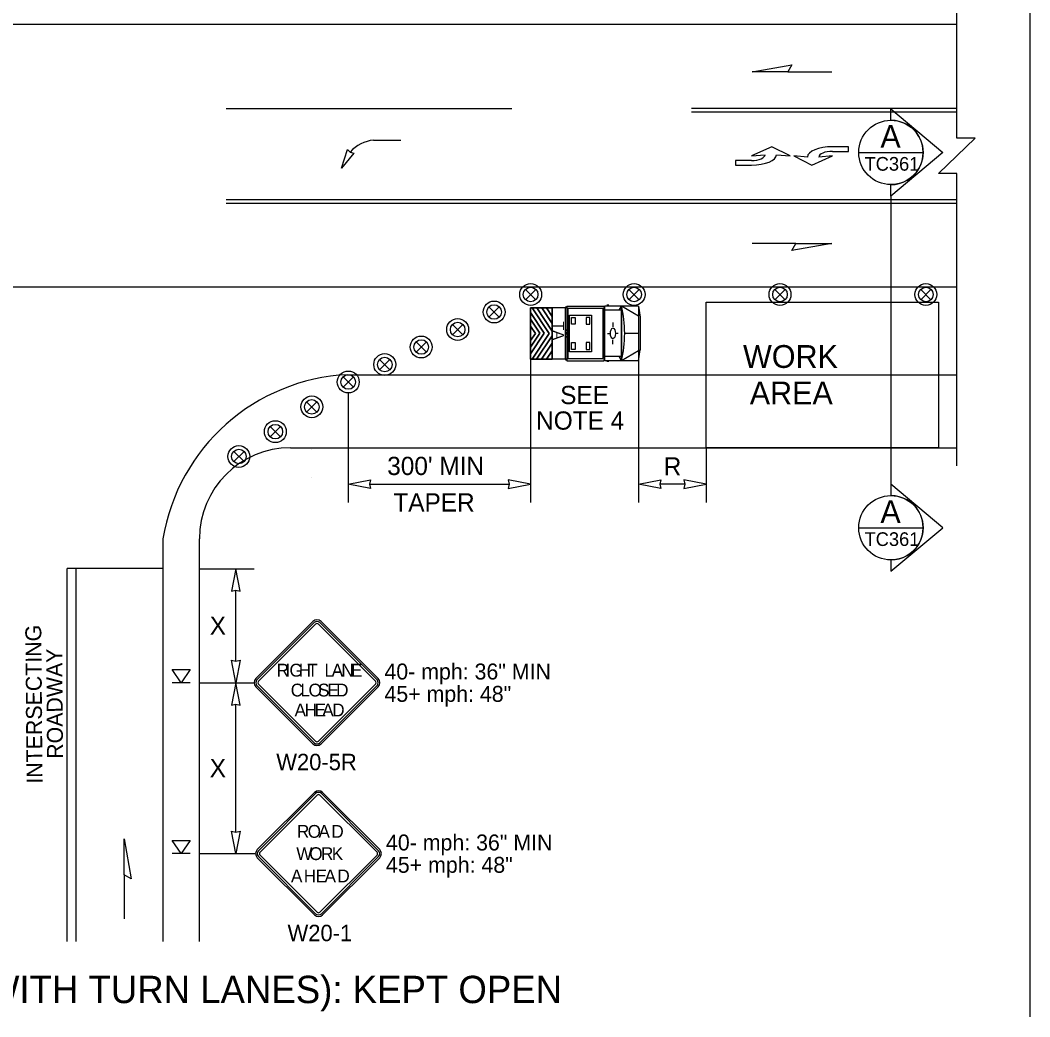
# Model space of a CAD drawing. Extents: x 99958 to 100176, y 99935 to 100011.
# Drawn here: x 100143.446 to 100147.875, y 100001.576 to 100005.948 of the extents above; entities that cross this region are included whole.
import ezdxf

# ---------------------------------------------------------------- set-up
doc = ezdxf.new("R2010")
doc.units = 0
for name, color, linetype in [('RD_ED_ShoulderPavedEdge', 7, 'Continuous'), ('RD_MK_LineDblYellowCenter', 7, 'Continuous'), ('RD_MK_LineEdgeWhite', 7, 'Continuous'), ('RD_MK_LineEdgeYellow', 7, 'Continuous'), ('RD_MK_LineLane', 7, 'Continuous'), ('RD_MK_LineStop', 7, 'Continuous'), ('RD_MK_LineTwoWayLtTurn', 7, 'Continuous'), ('SH_DE_DetailBody1Text', 7, 'Continuous'), ('SH_DE_DetailHeading2Text', 7, 'Continuous'), ('SH_TI_WZSectionCut', 7, 'Continuous'), ('TR_SN_ConstructionSigns', 7, 'Continuous'), ('TR_WZ_ArrowLeftStrRightTurn', 7, 'Continuous'), ('TR_WZ_PortableSignMountBlk-Org', 7, 'Continuous'), ('TR_WZ_TrafficSafetyDrum', 7, 'Continuous'), ('TR_WZ_TransportableAttenuator', 7, 'Continuous'), ('TR_WZ_WorkAreaLabel', 7, 'Continuous'), ('TR_WZ_WorkZoneDetails', 7, 'Continuous'), ('TR_WZ_WorkZoneTextCurrent', 7, 'Continuous')]:
    doc.layers.add(name, color=color, linetype=linetype)

msp = doc.modelspace()

# ---------------------------------------------------------------- linework, layer by layer
at = {"layer": 'RD_ED_ShoulderPavedEdge'}
msp.add_line((100144.6319, 100004.0725), (100147.555, 100004.0725), dxfattribs=at)
msp.add_lwpolyline([(100144.2319, 100001.9059), (100144.2319, 100003.6724)], dxfattribs=at)
msp.add_arc((100144.6319, 100003.6724), 0.4, 90, 180, dxfattribs=at)
at = {"layer": 'RD_MK_LineDblYellowCenter'}
for p, q in [((100143.6519, 100001.9059), (100143.6519, 100003.5425)), ((100143.6919, 100001.9059), (100143.6919, 100003.5425))]:
    msp.add_line(p, q, dxfattribs=at)
at = {"layer": 'RD_MK_LineEdgeWhite'}
msp.add_line((100144.0719, 100003.6724), (100144.0719, 100001.9059), dxfattribs=at)
msp.add_arc((100144.9219, 100003.5319), 0.8615, 92.6555, 170.6116, dxfattribs=at)
at = {"layer": 'RD_MK_LineEdgeYellow'}
msp.add_line((100144.8819, 100004.3925), (100147.555, 100004.3925), dxfattribs=at)
at = {"layer": 'RD_MK_LineLane'}
for points in [[(100147.555, 100005.9284), (100140.32, 100005.9284)], [(100144.3495, 100005.5604), (100145.6029, 100005.5604)], [(100147.555, 100004.7765), (100140.32, 100004.7765)]]:
    msp.add_lwpolyline(points, dxfattribs=at)
at = {"layer": 'RD_MK_LineStop'}
msp.add_line((100144.0719, 100003.5425), (100143.6519, 100003.5425), dxfattribs=at)
at = {"layer": 'RD_MK_LineTwoWayLtTurn'}
for p, q in [((100147.555, 100005.5604), (100146.3904, 100005.5604)), ((100146.3904, 100005.1604), (100144.3495, 100005.1604)), ((100147.555, 100005.1444), (100144.3495, 100005.1444))]:
    msp.add_line(p, q, dxfattribs=at)
for points in [[(100147.555, 100005.5445), (100146.3904, 100005.5445)], [(100147.555, 100005.1604), (100146.3904, 100005.1604)]]:
    msp.add_lwpolyline(points, dxfattribs=at)
at = {"layer": 'SH_TI_WZSectionCut'}
for p, q in [((100147.2657, 100005.5088), (100147.2657, 100005.5587)), ((100147.2657, 100005.5587), (100147.4938, 100005.3676)), ((100147.4938, 100005.3676), (100147.2657, 100005.1764)), ((100147.2657, 100005.1764), (100147.2657, 100005.2264)), ((100147.2657, 100005.1764), (100147.2657, 100003.9125)), ((100147.2657, 100003.9125), (100147.2657, 100003.8625)), ((100147.4939, 100003.7213), (100147.2657, 100003.9125)), ((100147.2657, 100003.5302), (100147.4939, 100003.7213)), ((100147.2657, 100003.5801), (100147.2657, 100003.5302))]:
    msp.add_line(p, q, dxfattribs=at)
for points in [[(100147.1245, 100005.3676), (100147.4069, 100005.3676)], [(100147.1245, 100003.7213), (100147.4069, 100003.7213)]]:
    msp.add_lwpolyline(points, dxfattribs=at)
for centre in [(100147.2657, 100005.3676), (100147.2657, 100003.7213)]:
    msp.add_circle(centre, 0.1412, dxfattribs=at)
for centre in [(100147.2657, 100005.3676), (100147.2657, 100003.7213)]:
    msp.add_arc(centre, 0.1412, 269.9978, 90.0022, dxfattribs=at)
at = {"layer": 'TR_SN_ConstructionSigns'}
for p, q in [((100144.7299, 100003.3101), (100144.4794, 100003.0595)), ((100144.7349, 100003.3051), (100144.4843, 100003.0545)), ((100144.4913, 100003.0476), (100144.7419, 100003.2981)), ((100144.7538, 100003.2981), (100145.0044, 100003.0476)), ((100145.0113, 100003.0545), (100144.7608, 100003.3051)), ((100145.0163, 100003.0595), (100144.7657, 100003.3101)), ((100144.4843, 100003.0287), (100144.7349, 100002.7781)), ((100144.7419, 100002.7851), (100144.4913, 100003.0356)), ((100145.0044, 100003.0356), (100144.7538, 100002.7851)), ((100144.7608, 100002.7781), (100145.0113, 100003.0287)), ((100144.4794, 100003.0237), (100144.7299, 100002.7731)), ((100144.7657, 100002.7731), (100145.0163, 100003.0237)), ((100144.7366, 100002.5601), (100144.486, 100002.3095)), ((100144.7416, 100002.5551), (100144.491, 100002.3045)), ((100144.498, 100002.2976), (100144.7485, 100002.5481)), ((100144.7605, 100002.5481), (100145.0111, 100002.2976)), ((100145.018, 100002.3045), (100144.7674, 100002.5551)), ((100145.023, 100002.3095), (100144.7724, 100002.5601)), ((100144.486, 100002.2737), (100144.7366, 100002.0231)), ((100144.491, 100002.2787), (100144.7416, 100002.0281)), ((100144.7485, 100002.0351), (100144.498, 100002.2856)), ((100145.0111, 100002.2856), (100144.7605, 100002.0351)), ((100144.7674, 100002.0281), (100145.018, 100002.2787)), ((100144.7724, 100002.0231), (100145.023, 100002.2737))]:
    msp.add_line(p, q, dxfattribs=at)
for centre, radius, start, end in [((100144.7478, 100003.2922), 0.0253, 45, 135), ((100144.7478, 100003.2922), 0.0183, 45, 135), ((100144.7478, 100003.2922), 0.00844, 45, 135), ((100144.4973, 100003.0416), 0.0253, 135, 225), ((100144.4973, 100003.0416), 0.0183, 135, 225), ((100144.4973, 100003.0416), 0.00844, 135, 225), ((100144.9984, 100003.0416), 0.00844, 315, 45), ((100144.9984, 100003.0416), 0.0183, 315, 45), ((100144.9984, 100003.0416), 0.0253, 315, 45), ((100144.7478, 100002.791), 0.0253, 225, 315), ((100144.7478, 100002.791), 0.0183, 225, 315), ((100144.7478, 100002.791), 0.00844, 225, 315), ((100144.7545, 100002.5422), 0.0253, 45, 135), ((100144.7545, 100002.5422), 0.0183, 45, 135), ((100144.7545, 100002.5422), 0.00844, 45, 135), ((100144.5039, 100002.2916), 0.0253, 135, 225), ((100144.5039, 100002.2916), 0.0183, 135, 225), ((100144.5039, 100002.2916), 0.00844, 135, 225), ((100145.0051, 100002.2916), 0.00844, 315, 45), ((100145.0051, 100002.2916), 0.0183, 315, 45), ((100145.0051, 100002.2916), 0.0253, 315, 45), ((100144.7545, 100002.041), 0.0253, 225, 315), ((100144.7545, 100002.041), 0.0183, 225, 315), ((100144.7545, 100002.041), 0.00844, 225, 315)]:
    msp.add_arc(centre, radius, start, end, dxfattribs=at)
at = {"layer": 'TR_WZ_ArrowLeftStrRightTurn'}
msp.add_line((100144.9962, 100005.4222), (100145.1162, 100005.4222), dxfattribs=at)
msp.add_lwpolyline([(100144.856, 100005.2987), (100144.881, 100005.3806), (100144.8937, 100005.3694), (100144.9101, 100005.3651)], close=True, dxfattribs=at)
msp.add_arc((100145.0154, 100005.2591), 0.1642, 96.7058, 137.7833, dxfattribs=at)
at = {"layer": 'TR_WZ_PortableSignMountBlk-Org'}
for p, q in [((100144.1919, 100003.0416), (100144.1119, 100003.0416)), ((100144.1919, 100002.2916), (100144.1119, 100002.2916))]:
    msp.add_line(p, q, dxfattribs=at)
for points in [[(100144.152, 100003.0416), (100144.1119, 100003.0991), (100144.1919, 100003.0991)], [(100144.152, 100002.2916), (100144.1119, 100002.3491), (100144.1919, 100002.3491)]]:
    msp.add_lwpolyline(points, close=True, dxfattribs=at)
at = {"layer": 'TR_WZ_TrafficSafetyDrum'}
for p, q in [((100145.7076, 100004.7671), (100145.6623, 100004.7218)), ((100145.6623, 100004.7671), (100145.7076, 100004.7218)), ((100146.1163, 100004.7671), (100146.1615, 100004.7218)), ((100146.1615, 100004.7671), (100146.1163, 100004.7218)), ((100146.7563, 100004.7671), (100146.8015, 100004.7218)), ((100146.8015, 100004.7671), (100146.7563, 100004.7218)), ((100147.3963, 100004.7671), (100147.4415, 100004.7218)), ((100147.4415, 100004.7671), (100147.3963, 100004.7218)), ((100145.5476, 100004.6903), (100145.5023, 100004.645)), ((100145.5023, 100004.6903), (100145.5476, 100004.645)), ((100145.3876, 100004.6135), (100145.3423, 100004.5682)), ((100145.3423, 100004.6135), (100145.3876, 100004.5682)), ((100145.2276, 100004.5367), (100145.1823, 100004.4914)), ((100145.1823, 100004.5367), (100145.2276, 100004.4914)), ((100145.0676, 100004.4599), (100145.0223, 100004.4146)), ((100145.0223, 100004.4599), (100145.0676, 100004.4146)), ((100144.9076, 100004.3831), (100144.8623, 100004.3378)), ((100144.8623, 100004.3831), (100144.9076, 100004.3378)), ((100144.7476, 100004.2742), (100144.7023, 100004.2289)), ((100144.7023, 100004.2742), (100144.7476, 100004.2289)), ((100144.5876, 100004.1653), (100144.5423, 100004.1201)), ((100144.5423, 100004.1653), (100144.5876, 100004.1201)), ((100144.4276, 100004.0564), (100144.3823, 100004.0112)), ((100144.3823, 100004.0564), (100144.4276, 100004.0112))]:
    msp.add_line(p, q, dxfattribs=at)
for centre, radius in [((100145.685, 100004.7445), 0.048), ((100145.685, 100004.7445), 0.048), ((100145.685, 100004.7445), 0.032), ((100146.1389, 100004.7445), 0.048), ((100146.1389, 100004.7445), 0.048), ((100146.1389, 100004.7445), 0.032), ((100146.7789, 100004.7445), 0.048), ((100146.7789, 100004.7445), 0.048), ((100146.7789, 100004.7445), 0.032), ((100147.4189, 100004.7445), 0.048), ((100147.4189, 100004.7445), 0.048), ((100147.4189, 100004.7445), 0.032), ((100145.525, 100004.6677), 0.048), ((100145.525, 100004.6677), 0.048), ((100145.525, 100004.6677), 0.032), ((100145.365, 100004.5909), 0.048), ((100145.365, 100004.5909), 0.048), ((100145.365, 100004.5909), 0.032), ((100145.205, 100004.5141), 0.048), ((100145.205, 100004.5141), 0.048), ((100145.205, 100004.5141), 0.032), ((100145.045, 100004.4373), 0.048), ((100145.045, 100004.4373), 0.048), ((100145.045, 100004.4373), 0.032), ((100144.885, 100004.3605), 0.048), ((100144.885, 100004.3605), 0.048), ((100144.885, 100004.3605), 0.032), ((100144.725, 100004.2516), 0.048), ((100144.725, 100004.2516), 0.048), ((100144.725, 100004.2516), 0.032), ((100144.565, 100004.1427), 0.048), ((100144.565, 100004.1427), 0.048), ((100144.565, 100004.1427), 0.032), ((100144.405, 100004.0338), 0.048), ((100144.405, 100004.0338), 0.048), ((100144.405, 100004.0338), 0.032)]:
    msp.add_circle(centre, radius, dxfattribs=at)
at = {"layer": 'TR_WZ_TransportableAttenuator'}
for p, q in [((100145.685, 100004.6651), (100145.7451, 100004.5746)), ((100145.685, 100004.636), (100145.685, 100004.6651)), ((100145.7451, 100004.5746), (100145.685, 100004.6651)), ((100145.685, 100004.6651), (100145.685, 100004.636)), ((100145.766, 100004.5739), (100145.6912, 100004.6866)), ((100145.6912, 100004.6866), (100145.7116, 100004.6866)), ((100145.6912, 100004.6866), (100145.766, 100004.5739)), ((100145.7116, 100004.6866), (100145.6912, 100004.6866)), ((100145.7116, 100004.6866), (100145.7793, 100004.5838)), ((100145.7793, 100004.5838), (100145.7116, 100004.6866)), ((100145.7793, 100004.6171), (100145.7337, 100004.6866)), ((100145.7337, 100004.6866), (100145.7541, 100004.6866)), ((100145.7541, 100004.6866), (100145.7337, 100004.6866)), ((100145.7337, 100004.6866), (100145.7793, 100004.6171)), ((100145.7541, 100004.6866), (100145.7793, 100004.6484)), ((100145.7793, 100004.6484), (100145.7541, 100004.6866)), ((100145.7793, 100004.4613), (100145.7793, 100004.6866)), ((100145.8437, 100004.6866), (100145.7793, 100004.6866)), ((100145.8361, 100004.6824), (100145.8361, 100004.4649)), ((100145.8396, 100004.6897), (100145.8432, 100004.6897)), ((100145.8432, 100004.6897), (100145.8432, 100004.4576)), ((100145.8437, 100004.6937), (100146.0062, 100004.6937)), ((100145.8437, 100004.6937), (100145.8437, 100004.4537)), ((100145.8437, 100004.6862), (100145.8437, 100004.4613)), ((100145.8483, 100004.6841), (100145.8483, 100004.4633)), ((100145.8483, 100004.6841), (100146.0016, 100004.6841)), ((100146.0016, 100004.6841), (100146.0016, 100004.4633)), ((100146.0062, 100004.6937), (100146.0062, 100004.4537)), ((100146.0084, 100004.6937), (100146.0084, 100004.4537)), ((100146.1576, 100004.6937), (100146.0084, 100004.6937)), ((100146.0817, 100004.6751), (100146.0084, 100004.6751)), ((100146.0288, 100004.6971), (100146.0198, 100004.6971)), ((100146.0817, 100004.6937), (100146.0722, 100004.6751)), ((100146.0817, 100004.6937), (100146.0817, 100004.4537)), ((100146.083, 100004.6937), (100146.083, 100004.4537)), ((100146.1576, 100004.6497), (100146.083, 100004.6937)), ((100146.1576, 100004.6937), (100146.1576, 100004.4537)), ((100146.1576, 100004.6937), (100146.165, 100004.6452)), ((100145.7258, 100004.5749), (100145.685, 100004.636)), ((100145.685, 100004.636), (100145.7258, 100004.5749)), ((100145.7793, 100004.6484), (100145.7793, 100004.6171)), ((100145.7793, 100004.6171), (100145.7793, 100004.6484)), ((100146.0459, 100004.6212), (100146.0459, 100004.6018)), ((100146.165, 100004.6452), (100146.165, 100004.5021)), ((100145.685, 100004.605), (100145.7058, 100004.574)), ((100145.685, 100004.5426), (100145.685, 100004.605)), ((100145.7058, 100004.574), (100145.685, 100004.605)), ((100145.685, 100004.605), (100145.685, 100004.5426)), ((100145.7793, 100004.5838), (100145.7793, 100004.5638)), ((100145.7793, 100004.5638), (100145.7793, 100004.5838)), ((100145.8361, 100004.5906), (100145.8432, 100004.5861)), ((100145.8396, 100004.577), (100145.8396, 100004.5703)), ((100145.685, 100004.5135), (100145.7258, 100004.5749)), ((100145.7258, 100004.5749), (100145.685, 100004.5135)), ((100145.7451, 100004.5746), (100145.685, 100004.484)), ((100145.685, 100004.484), (100145.7451, 100004.5746)), ((100145.7058, 100004.574), (100145.685, 100004.5426)), ((100145.685, 100004.5426), (100145.7058, 100004.574)), ((100145.6911, 100004.4611), (100145.766, 100004.5739)), ((100145.766, 100004.5739), (100145.6911, 100004.4611)), ((100145.7793, 100004.5638), (100145.7112, 100004.4611)), ((100145.7112, 100004.4611), (100145.7793, 100004.5638)), ((100145.8361, 100004.5568), (100145.8432, 100004.5613)), ((100145.838, 100004.5737), (100145.8413, 100004.5737)), ((100146.022, 100004.5738), (100146.032, 100004.5738)), ((100146.0347, 100004.5732), (100146.0347, 100004.5732)), ((100146.0459, 100004.5261), (100146.0459, 100004.5455)), ((100146.0697, 100004.5738), (100146.0597, 100004.5738)), ((100146.1576, 100004.5737), (100146.0977, 100004.5737)), ((100145.685, 100004.484), (100145.685, 100004.5135)), ((100145.685, 100004.5135), (100145.685, 100004.484)), ((100145.7332, 100004.4611), (100145.7793, 100004.5306)), ((100145.7793, 100004.5306), (100145.7332, 100004.4611)), ((100145.7793, 100004.4974), (100145.7548, 100004.4611)), ((100145.7548, 100004.4611), (100145.7793, 100004.4974)), ((100145.7793, 100004.5306), (100145.7793, 100004.4974)), ((100145.7793, 100004.4974), (100145.7793, 100004.5306)), ((100146.1576, 100004.4976), (100146.083, 100004.4537)), ((100146.1576, 100004.4537), (100146.165, 100004.5021)), ((100145.7112, 100004.4611), (100145.6911, 100004.4611)), ((100145.6911, 100004.4611), (100145.7112, 100004.4611)), ((100145.7548, 100004.4611), (100145.7332, 100004.4611)), ((100145.7332, 100004.4611), (100145.7548, 100004.4611)), ((100145.8437, 100004.4613), (100145.7793, 100004.4613)), ((100145.8396, 100004.4576), (100145.8432, 100004.4576)), ((100145.8437, 100004.4537), (100146.0062, 100004.4537)), ((100145.8483, 100004.4633), (100146.0016, 100004.4633)), ((100146.0817, 100004.4723), (100146.0084, 100004.4723)), ((100146.1576, 100004.4537), (100146.0084, 100004.4537)), ((100146.0288, 100004.4503), (100146.0198, 100004.4503)), ((100146.0738, 100004.4723), (100146.0817, 100004.4537))]:
    msp.add_line(p, q, dxfattribs=at)
for points in [[(100145.7793, 100004.4611), (100145.685, 100004.4611), (100145.685, 100004.6866), (100145.7793, 100004.6866)], [(100145.8563, 100004.6537), (100145.9523, 100004.6537), (100145.9523, 100004.4937), (100145.8563, 100004.4937)], [(100145.8643, 100004.6437), (100145.8803, 100004.6437), (100145.8803, 100004.6137), (100145.8643, 100004.6137)], [(100145.9443, 100004.6437), (100145.9283, 100004.6437), (100145.9283, 100004.6137), (100145.9443, 100004.6137)], [(100145.8643, 100004.5337), (100145.8803, 100004.5337), (100145.8803, 100004.5037), (100145.8643, 100004.5037)], [(100145.9443, 100004.5337), (100145.9283, 100004.5337), (100145.9283, 100004.5037), (100145.9443, 100004.5037)]]:
    msp.add_lwpolyline(points, close=True, dxfattribs=at)
msp.add_lwpolyline([(100145.7793, 100004.6866), (100145.685, 100004.6866), (100145.685, 100004.4611), (100145.7793, 100004.4613)], dxfattribs=at)
for centre, major_axis, start_param, end_param in [((100145.8396, 100004.6824), (0, 0.00732), 6.283185, 7.853982), ((100145.9764, 100004.5736), (0, 0.2519), 4.215852, 5.209111), ((100145.8396, 100004.4649), (0, -0.00732), 4.712389, 6.283185)]:
    msp.add_ellipse(centre, major_axis=major_axis, ratio=0.481608, start_param=start_param, end_param=end_param, dxfattribs=at)
for centre, major_axis in [((100145.8396, 100004.5737), (0, -0.00338)), ((100146.0459, 100004.5737), (0, -0.0231))]:
    msp.add_ellipse(centre, major_axis=major_axis, ratio=0.481608, dxfattribs=at)
at = {"layer": 'TR_WZ_WorkZoneDetails'}
for p, q in [((100147.875, 100009.625), (100147.875, 100001.5759)), ((100146.8136, 100005.721), (100147.0065, 100005.721)), ((100146.8492, 100004.9684), (100146.6563, 100004.9684)), ((100145.685, 100004.4611), (100145.685, 100003.8325)), ((100146.1576, 100004.4537), (100146.1576, 100003.8325)), ((100144.885, 100004.3125), (100144.885, 100003.8325)), ((100144.7227, 100004.0646), (100144.7227, 100004.0646)), ((100146.4554, 100004.0725), (100146.4554, 100003.8325)), ((100144.7227, 100003.9403), (100144.7227, 100003.9403)), ((100144.9787, 100003.9125), (100145.5912, 100003.9125)), ((100146.3616, 100003.9125), (100146.2514, 100003.9125)), ((100144.2319, 100003.5416), (100144.4719, 100003.5416)), ((100144.3919, 100003.1353), (100144.3919, 100003.4479)), ((100144.2319, 100003.0416), (100144.4719, 100003.0416)), ((100144.3919, 100002.3853), (100144.3919, 100002.9479)), ((100144.2319, 100002.2916), (100144.4786, 100002.2916)), ((100143.9015, 100002.1988), (100143.9015, 100002.0059))]:
    msp.add_line(p, q, dxfattribs=at)
for points in [[(100147.555, 100003.9924), (100147.555, 100005.275), (100147.475, 100005.275), (100147.635, 100005.4299), (100147.555, 100005.4299), (100147.555, 100006.7125)], [(100146.7634, 100005.3574), (100146.8234, 100005.3525), (100146.7434, 100005.3925), (100146.6534, 100005.3525), (100146.7134, 100005.3574)], [(100147.0094, 100005.3724), (100147.0794, 100005.3724), (100147.0794, 100005.3925), (100147.0094, 100005.3924)], [(100146.6534, 100005.3325), (100146.5834, 100005.3325), (100146.5834, 100005.3124), (100146.6534, 100005.3125)], [(100146.8994, 100005.3475), (100146.8394, 100005.3524), (100146.9194, 100005.3124), (100147.0094, 100005.3524), (100146.9494, 100005.3475)]]:
    msp.add_lwpolyline(points, dxfattribs=at)
for points in [[(100146.6563, 100005.721), (100146.8314, 100005.7519), (100146.8136, 100005.721)], [(100147.0065, 100004.9684), (100146.8314, 100004.9376), (100146.8492, 100004.9684)], [(100146.4554, 100004.0725), (100146.4554, 100004.7114), (100147.475, 100004.7114), (100147.475, 100004.0725)], [(100144.885, 100003.9125), (100144.9832, 100003.9317), (100144.9787, 100003.9125), (100144.9832, 100003.8932)], [(100145.685, 100003.9125), (100145.5867, 100003.9317), (100145.5912, 100003.9125), (100145.5867, 100003.8932)], [(100146.1576, 100003.9125), (100146.2559, 100003.9317), (100146.2514, 100003.9125), (100146.2559, 100003.8932)], [(100146.4554, 100003.9125), (100146.3571, 100003.9317), (100146.3616, 100003.9125), (100146.3571, 100003.8932)], [(100144.3919, 100003.5416), (100144.3727, 100003.4433), (100144.3919, 100003.4479), (100144.4112, 100003.4433)], [(100144.3919, 100003.0416), (100144.3727, 100003.1399), (100144.3919, 100003.1353), (100144.4112, 100003.1399)], [(100144.3919, 100003.0416), (100144.3727, 100002.9433), (100144.3919, 100002.9479), (100144.4112, 100002.9433)], [(100144.3919, 100002.2916), (100144.3727, 100002.3899), (100144.3919, 100002.3853), (100144.4112, 100002.3899)], [(100143.9015, 100002.356), (100143.9323, 100002.181), (100143.9015, 100002.1988)]]:
    msp.add_lwpolyline(points, close=True, dxfattribs=at)
for centre, major_axis, ratio, start_param in [((100147.0094, 100005.3475), (-0.11, 0), 0.40879, 4.712524), ((100146.6534, 100005.3574), (0.06, 0), 0.41611, 4.712518), ((100146.6534, 100005.3574), (0.11, 0), 0.40879, 4.712524), ((100147.0094, 100005.3475), (-0.06, 0), 0.41611, 4.712518)]:
    msp.add_ellipse(centre, major_axis=major_axis, ratio=ratio, start_param=start_param, end_param=6.283185, dxfattribs=at)

# ---------------------------------------------------------------- texts
at = {"layer": 'SH_DE_DetailBody1Text'}
for s, p in [('INTERSECTING', (100143.5437, 100002.5989)), ('ROADWAY', (100143.6339, 100002.7079))]:
    msp.add_text(s, height=0.07, rotation=90.4626, dxfattribs=at).set_placement(p)
at = {"layer": 'SH_DE_DetailHeading2Text'}
msp.add_text('AT-GRADE INTERSECTION (WITH TURN LANES): KEPT OPEN', height=0.12, rotation=360, dxfattribs=at).set_placement((100141.1244, 100001.6359))
at = {"layer": 'SH_TI_WZSectionCut'}
for s, height, rotation, p in [('A', 0.1, 0.01, (100147.2195, 100005.3882)), ('TC361', 0.06, 360, (100147.1498, 100005.2876)), ('A', 0.1, 0.01, (100147.2195, 100003.7419)), ('TC361', 0.06, 360, (100147.1499, 100003.6413))]:
    msp.add_text(s, height=height, rotation=rotation, dxfattribs=at).set_placement(p)
at = {"layer": 'TR_SN_ConstructionSigns'}
for s, p in [('R', (100144.5706, 100003.0683)), ('I', (100144.61, 100003.0683)), ('G', (100144.6271, 100003.0683)), ('H', (100144.6679, 100003.0683)), ('T', (100144.7058, 100003.0683)), ('L', (100144.7807, 100003.0683)), ('A', (100144.8122, 100003.0683)), ('N', (100144.8547, 100003.0683)), ('E', (100144.8963, 100003.0683)), ('C', (100144.6325, 100002.9811)), ('L', (100144.6753, 100002.9811)), ('O', (100144.7107, 100002.9811)), ('S', (100144.7523, 100002.9811)), ('E', (100144.7934, 100002.9811)), ('D', (100144.8316, 100002.9811)), ('A', (100144.6494, 100002.8939)), ('H', (100144.6933, 100002.8939)), ('E', (100144.7371, 100002.8939)), ('A', (100144.7709, 100002.8939)), ('D', (100144.8148, 100002.8939)), ('R', (100144.6599, 100002.3611)), ('O', (100144.7069, 100002.3611)), ('A', (100144.7543, 100002.3611)), ('D', (100144.8108, 100002.3611)), ('W', (100144.657, 100002.2635)), ('O', (100144.7139, 100002.2635)), ('R', (100144.7654, 100002.2635)), ('K', (100144.8126, 100002.2635)), ('A', (100144.6336, 100002.1658)), ('H', (100144.6898, 100002.1658)), ('E', (100144.7416, 100002.1658)), ('A', (100144.7809, 100002.1658)), ('D', (100144.8372, 100002.1658))]:
    msp.add_text(s, height=0.0562, dxfattribs=at).set_placement(p)
for s, p in [('W20-5R', (100144.5692, 100002.6577)), ('W20-1', (100144.6187, 100001.9077))]:
    msp.add_text(s, height=0.072, rotation=360, dxfattribs=at).set_placement(p)
at = {"layer": 'TR_WZ_TransportableAttenuator'}
msp.add_text('TA', height=0.048, rotation=270, dxfattribs=at).set_placement((100145.7837, 100004.6263))
at = {"layer": 'TR_WZ_WorkAreaLabel'}
for s, p in [('WORK', (100146.6169, 100004.4225)), ('AREA', (100146.6465, 100004.2624))]:
    msp.add_text(s, height=0.1, dxfattribs=at).set_placement(p)
at = {"layer": 'TR_WZ_WorkZoneDetails'}
for s, p in [('40- mph: 36" MIN', (100145.0437, 100003.0556)), ('45+ mph: 48"', (100145.0437, 100002.9576)), ('40- mph: 36" MIN', (100145.0504, 100002.3056)), ('45+ mph: 48"', (100145.0504, 100002.2076))]:
    msp.add_text(s, height=0.07, dxfattribs=at).set_placement(p)
at = {"layer": 'TR_WZ_WorkZoneTextCurrent'}
for s, p in [('SEE', (100145.8148, 100004.2636)), ('NOTE 4', (100145.7092, 100004.1516)), ("300' MIN", (100145.0559, 100003.9525)), ('R', (100146.2689, 100003.9505)), ('TAPER', (100145.0829, 100003.7925)), ('X', (100144.2772, 100003.2516)), ('X', (100144.2772, 100002.6266))]:
    msp.add_text(s, height=0.08, dxfattribs=at).set_placement(p)

doc.saveas('drawing.dxf')
